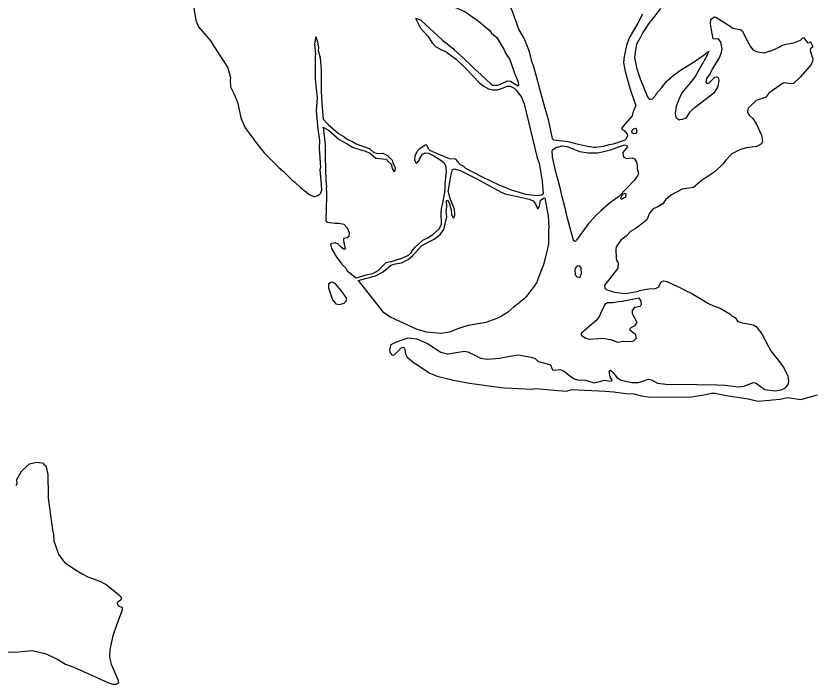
# Model space of a CAD drawing. Extents: x 0 to 2603, y -226 to 830.
# Drawn here: x 263.15 to 269.38, y 522.97 to 528.19 of the extents above; entities that cross this region are included whole.
import ezdxf

# ---------------------------------------------------------------- set-up
doc = ezdxf.new("R2010")
doc.units = 0
doc.layers.add('CT_TSH_Map_Town_Limits', color=7, linetype='Continuous')

msp = doc.modelspace()

# ---------------------------------------------------------------- linework, layer by layer
at = {"layer": 'CT_TSH_Map_Town_Limits'}
for points in [[(266.9182, 528.4207), (266.9402, 528.4002), (266.9846, 528.2987), (267.0208, 528.2229), (267.0718, 528.079), (267.1173, 528.0021), (267.1525, 527.9095), (267.1682, 527.8427), (267.1879, 527.7912), (267.2744, 527.4674), (267.2993, 527.389), (267.3006, 527.3773)], [(264.5365, 528.2503), (264.5525, 528.1526), (264.5733, 528.1012), (264.6678, 527.9884), (264.6925, 527.9512)], [(266.5548, 528.2618), (266.6503, 528.2211), (266.72, 528.1725)], [(268.0367, 528.201), (268.0009, 528.13)], [(268.1767, 528.2455), (268.1051, 528.1512), (268.0935, 528.1395)], [(266.2656, 528.1702), (266.3043, 528.1563), (266.3121, 528.1473)], [(266.2656, 528.1702), (266.3059, 528.0906)], [(266.3121, 528.1473), (266.4414, 528.0308)], [(266.72, 528.1725), (266.7458, 528.1559), (266.8466, 528.074), (266.8596, 528.0523)], [(268.0935, 528.1395), (268.0412, 528.0582), (268.0208, 528.0208)], [(268.5818, 528.0506), (268.5686, 528.1226), (268.571, 528.1625), (268.5992, 528.1807), (268.6095, 528.1782)], [(268.6095, 528.1782), (268.7284, 528.1015), (268.7361, 528.0913)], [(266.3059, 528.0906), (266.3629, 528.0278)], [(268.0009, 528.13), (267.9423, 528.028), (267.9346, 528.0152)], [(268.7361, 528.0913), (268.8019, 528.0813), (268.816, 528.0711)], [(265.4875, 528.0248), (265.4776, 527.9681)], [(265.4875, 528.0248), (265.502, 527.9811)], [(266.3629, 528.0278), (266.3953, 527.9778), (266.4212, 527.9471)], [(266.4414, 528.0308), (266.4776, 527.9963), (266.5629, 527.931), (266.5681, 527.9233)], [(266.8596, 528.0523), (266.8996, 528.0177), (266.9568, 527.9228), (266.9672, 527.897)], [(267.9346, 528.0152), (267.9129, 527.9558)], [(268.0208, 528.0208), (267.9915, 527.9653), (267.9815, 527.9047)], [(268.5898, 528.0081), (268.5818, 528.0506)], [(268.816, 528.0711), (268.8785, 527.9505)], [(269.3491, 527.9832), (269.3302, 527.9732), (269.3002, 528.0156), (269.2837, 528.0117), (269.2695, 527.9987)], [(265.4776, 527.9681), (265.4857, 527.8883), (265.4832, 527.8716)], [(265.502, 527.9811), (265.5086, 527.9373), (265.5061, 527.9166)], [(267.9129, 527.9558), (267.8941, 527.8696), (267.888, 527.8231)], [(268.5898, 528.0081), (268.6246, 528.0096), (268.6466, 527.9814), (268.6559, 527.93), (268.6496, 527.8939), (268.6381, 527.8643), (268.5807, 527.77), (268.5642, 527.7364), (268.536, 527.6977), (268.531, 527.6706), (268.5413, 527.6603), (268.5581, 527.6644), (268.6016, 527.7083), (268.6183, 527.7122), (268.6274, 527.7059), (268.6326, 527.6866), (268.6252, 527.635), (268.5932, 527.5835), (268.4484, 527.472), (268.433, 527.4629)], [(268.9702, 527.9007), (268.9869, 527.8995), (269.0459, 527.9166), (269.1102, 527.9465), (269.123, 527.9555)], [(269.123, 527.9555), (269.1551, 527.9672), (269.2194, 527.9778), (269.2695, 527.9987)], [(269.3491, 527.9832), (269.3654, 527.9476)], [(264.6925, 527.9512), (264.7444, 527.8691), (264.7755, 527.8242)], [(265.5061, 527.9166), (265.5219, 527.8588), (265.5287, 527.7663), (265.5296, 527.5988), (265.534, 527.5036), (265.5449, 527.3801)], [(266.4212, 527.9471), (266.4547, 527.9305), (266.4651, 527.9228)], [(266.4651, 527.9228), (266.4973, 527.9114)], [(266.4973, 527.9114), (266.5373, 527.882), (266.5864, 527.8475), (266.6589, 527.7758)], [(266.5681, 527.9233), (266.6366, 527.8632), (266.7129, 527.7864)], [(266.9672, 527.897), (267.0023, 527.8457), (267.0375, 527.739)], [(267.9815, 527.9047), (267.9753, 527.8584), (267.9937, 527.7747), (268.0199, 527.6964)], [(268.5543, 527.9115), (268.539, 527.874), (268.4485, 527.7139), (268.4229, 527.6791), (268.3474, 527.5887), (268.3333, 527.5654)], [(268.435, 527.8247), (268.512, 527.8777), (268.5543, 527.9115)], [(268.8785, 527.9505), (268.8979, 527.9209), (268.9327, 527.9069), (268.9702, 527.9007)], [(269.3655, 527.8537), (269.3485, 527.9155), (269.3521, 527.9348), (269.3654, 527.9476)], [(265.4832, 527.8716), (265.4841, 527.6927), (265.499, 527.5485), (265.4905, 527.4468), (265.5041, 527.3027), (265.5174, 527.2139), (265.5138, 527.1547)], [(269.3655, 527.8537), (269.3643, 527.8332), (269.3528, 527.8074), (269.2684, 527.7077), (269.2159, 527.6587), (269.1914, 527.6559), (269.1463, 527.6647), (269.1309, 527.6595), (269.0245, 527.583), (268.9989, 527.5533), (268.9256, 527.5259), (268.8616, 527.4663), (268.8577, 527.4458), (268.8578, 527.4329), (268.8709, 527.4123), (268.8979, 527.3867), (268.9265, 527.3418), (268.9656, 527.257), (268.9749, 527.2082), (268.9659, 527.1876), (268.93, 527.168)], [(264.7755, 527.8242), (264.8028, 527.7806), (264.8211, 527.7034), (264.8199, 527.6866)], [(266.6589, 527.7758), (266.765, 527.6655), (266.7947, 527.6413), (266.8347, 527.617)], [(266.7129, 527.7864), (266.8538, 527.6557)], [(267.888, 527.8231), (267.9012, 527.7524), (267.9379, 527.6238)], [(268.3259, 527.7584), (268.435, 527.8247)], [(267.0375, 527.739), (267.0675, 527.6735), (267.0703, 527.6427), (267.0612, 527.6387)], [(268.2323, 527.6819), (268.2733, 527.7195), (268.3259, 527.7584)], [(264.8199, 527.6866), (264.8227, 527.6339), (264.8475, 527.5813)], [(266.8538, 527.6557), (266.8681, 527.6468), (266.908, 527.6471), (266.9452, 527.6626), (266.985, 527.6808), (267.0082, 527.6784), (267.0573, 527.6452), (267.0612, 527.6387)], [(268.0199, 527.6964), (268.0759, 527.555), (268.0889, 527.5384), (268.1004, 527.5384)], [(268.1466, 527.5825), (268.1888, 527.6278), (268.226, 527.6755), (268.2323, 527.6819)], [(264.8475, 527.5813), (264.8774, 527.5131), (264.8894, 527.4541)], [(266.8347, 527.617), (266.867, 527.6095), (266.9056, 527.6097), (266.9378, 527.6202), (266.9852, 527.6383)], [(266.9852, 527.6383), (267.0058, 527.6385), (267.0369, 527.6219), (267.0523, 527.6078), (267.0601, 527.5976)], [(267.0601, 527.5976), (267.0938, 527.5539), (267.1146, 527.5013), (267.2159, 527.0783), (267.2303, 527.0373), (267.2554, 526.8971), (267.2624, 526.7992)], [(267.9379, 527.6238), (267.9836, 527.4929), (267.9849, 527.4877)], [(268.1004, 527.5384), (268.1146, 527.5398), (268.1402, 527.5696), (268.1466, 527.5825)], [(268.3333, 527.5654), (268.299, 527.4828), (268.2928, 527.4274), (268.2981, 527.394), (268.3201, 527.3787), (268.3292, 527.3749)], [(264.8894, 527.4541), (264.9038, 527.3923), (264.9364, 527.314), (264.9416, 527.305)], [(267.9849, 527.4877), (267.9633, 527.4335)], [(268.433, 527.4629), (268.4034, 527.4332), (268.3754, 527.3893), (268.3459, 527.3775), (268.3292, 527.3749)], [(267.9633, 527.4335), (267.9556, 527.4065), (267.8879, 527.3289)], [(265.5449, 527.3801), (265.585, 527.3405), (265.6652, 527.2687)], [(267.3006, 527.3773), (267.3335, 527.2308), (267.3439, 527.2193)], [(267.8879, 527.3289), (267.8725, 527.3095), (267.8867, 527.2941), (267.8944, 527.2916)], [(264.9416, 527.305), (265.0129, 527.2114), (265.0336, 527.1831)], [(265.5453, 527.3183), (265.5865, 527.2941), (265.6705, 527.2237), (265.7337, 527.1893), (265.7739, 527.1624), (265.8563, 527.1358), (265.8717, 527.1346)], [(265.5453, 527.3183), (265.5613, 527.182), (265.5604, 527.0892)], [(265.6652, 527.2687), (265.7025, 527.2483)], [(267.8944, 527.2916), (267.9178, 527.2646), (267.9192, 527.2492), (267.9064, 527.2246), (267.9013, 527.2208)], [(267.982, 527.3074), (267.9639, 527.3035), (267.9511, 527.288), (267.9538, 527.2752), (267.9706, 527.2688)], [(267.9706, 527.2688), (267.9873, 527.2714), (267.9949, 527.2856), (267.9897, 527.3037), (267.982, 527.3074)], [(265.7025, 527.2483), (265.7401, 527.219)], [(265.7401, 527.219), (265.7748, 527.2062)], [(265.7748, 527.2062), (265.8033, 527.1883), (265.9052, 527.1528), (265.9091, 527.149)], [(267.3439, 527.2193), (267.4547, 527.2057), (267.514, 527.1906)], [(267.81, 527.1882), (267.9013, 527.2208)], [(265.0336, 527.1831), (265.0855, 527.1191)], [(265.5138, 527.1547), (265.5237, 527.0041), (265.5185, 526.9848)], [(265.9091, 527.149), (265.94, 527.1209), (265.971, 527.1145), (266.0122, 527.1147), (266.047, 527.0981), (266.0833, 527.061), (266.0898, 527.0417)], [(266.2725, 527.0388), (266.2609, 527.062), (266.2633, 527.0954), (266.2824, 527.1342), (266.3028, 527.1536)], [(266.3028, 527.1536), (266.3466, 527.1846), (266.3517, 527.1782)], [(266.3517, 527.1782), (266.3673, 527.15), (266.3803, 527.1359), (266.5299, 527.0748), (266.5749, 527.0725), (266.5943, 527.0507), (266.6151, 527.0277), (266.637, 527.0162), (266.655, 526.9995)], [(267.3673, 527.1602), (267.3366, 527.1408), (267.3302, 527.1342), (267.3317, 527.084), (267.3528, 526.9903), (267.3934, 526.8476), (267.4027, 526.7974)], [(267.3673, 527.1602), (267.4085, 527.1719), (267.4497, 527.167), (267.5065, 527.1442)], [(267.5065, 527.1442), (267.5451, 527.1289)], [(267.514, 527.1906), (267.6093, 527.1704), (267.6596, 527.1617), (267.6738, 527.1617)], [(267.6738, 527.1617), (267.7368, 527.1697), (267.7778, 527.1841), (267.81, 527.1882)], [(267.7125, 527.1232), (267.7884, 527.1417), (267.8166, 527.1521)], [(267.8166, 527.1521), (267.8976, 527.1809), (267.9157, 527.1758)], [(267.9157, 527.1758), (267.9209, 527.1655), (267.885, 527.1215), (267.8878, 527.0921), (267.8916, 527.0856)], [(268.93, 527.168), (268.849, 527.1573), (268.8014, 527.1443), (268.7333, 527.1117), (268.686, 527.0574), (268.6668, 527.0316), (268.6054, 526.9721), (268.4963, 526.8994), (268.4347, 526.8476), (268.3473, 526.8343), (268.2587, 526.7888), (268.2177, 526.7525), (268.1973, 526.7215), (268.1574, 526.6969), (268.1216, 526.6826), (268.0908, 526.6477), (268.0705, 526.5961), (268.0538, 526.5806), (268.0205, 526.5533)], [(265.0855, 527.1191), (265.1656, 527.0383), (265.2005, 527.0038)], [(265.5604, 527.0892), (265.5654, 526.9014), (265.5707, 526.8538), (265.5695, 526.8435)], [(265.8717, 527.1346), (265.9157, 527.1142), (265.9558, 527.0771)], [(266.2982, 527.0698), (266.3211, 527.1086), (266.3417, 527.1177), (266.3687, 527.1165), (266.4088, 527.0948), (266.463, 527.0603), (266.4863, 527.0437), (266.5031, 527.0142)], [(267.5451, 527.1289), (267.616, 527.1177), (267.6856, 527.118), (267.7125, 527.1232)], [(267.8916, 527.0856), (267.9136, 527.0741), (267.956, 527.0795), (267.9753, 527.0718), (267.9909, 527.0462), (267.9963, 527.0191), (267.9964, 526.9947), (268.0069, 526.96), (267.9992, 526.9381), (267.9736, 526.9033), (267.8507, 526.7764)], [(265.9558, 527.0771), (266.0407, 527.0686), (266.046, 527.0583)], [(266.046, 527.0583), (266.0758, 527.0301), (266.0836, 526.9967)], [(266.0898, 527.0417), (266.1067, 527.0019), (266.1055, 526.9762)], [(266.2725, 527.0388), (266.2828, 527.044), (266.2944, 527.062), (266.2982, 527.0698)], [(265.2005, 527.0038), (265.2342, 526.9744)], [(265.2342, 526.9744), (265.3026, 526.9065), (265.3234, 526.8898)], [(265.5185, 526.9848), (265.5295, 526.8715), (265.5322, 526.8239), (265.5208, 526.7982)], [(266.0836, 526.9967), (266.0966, 526.9762), (266.1055, 526.9762)], [(266.4963, 526.8378), (266.4987, 526.8752), (266.5046, 526.9576)], [(266.5031, 527.0142), (266.5046, 526.9576)], [(266.5408, 526.9372), (266.5548, 526.9874)], [(266.5548, 526.9874), (266.5676, 526.994), (266.6153, 526.98), (266.7392, 526.9189), (266.9353, 526.8117), (266.9651, 526.799), (267.1532, 526.7562), (267.1841, 526.7436), (267.2023, 526.7217), (267.218, 526.6831), (267.2219, 526.6807)], [(266.655, 526.9995), (266.7868, 526.932)], [(266.5209, 526.8148), (266.5408, 526.9372)], [(266.7868, 526.932), (266.917, 526.8695), (266.9376, 526.8607)], [(265.3234, 526.8898), (265.3674, 526.8476)], [(265.3674, 526.8476), (265.441, 526.79), (265.4745, 526.7786), (265.481, 526.7787)], [(265.5695, 526.8435), (265.571, 526.8075)], [(266.4701, 526.6832), (266.4763, 526.7154), (266.4951, 526.8082), (266.4963, 526.8378)], [(266.9376, 526.8607), (267.0138, 526.8302), (267.1259, 526.7947)], [(265.481, 526.7787), (265.5092, 526.7892), (265.5208, 526.7982)], [(265.5723, 526.7779), (265.5668, 526.5873), (265.5747, 526.5783), (265.6403, 526.571), (265.6686, 526.571), (265.7061, 526.561), (265.732, 526.534), (265.7475, 526.4981), (265.7464, 526.4646), (265.7336, 526.4556), (265.704, 526.4489), (265.7041, 526.4323), (265.7173, 526.3706), (265.7083, 526.3654), (265.6903, 526.3782), (265.6631, 526.405), (265.6399, 526.4152), (265.6309, 526.4139)], [(265.571, 526.8075), (265.5723, 526.7779)], [(266.5209, 526.8148), (266.5314, 526.7711), (266.5666, 526.6824), (266.5707, 526.6285)], [(267.1259, 526.7947), (267.2135, 526.7861), (267.2495, 526.7902), (267.2624, 526.7992)], [(267.2219, 526.6807), (267.2333, 526.7012), (267.242, 526.7502), (267.269, 526.7671), (267.2741, 526.7659)], [(267.4027, 526.7974), (267.4316, 526.6906), (267.442, 526.6405), (267.4866, 526.476)], [(267.8507, 526.7764), (267.8174, 526.7505)], [(267.9111, 526.7986), (267.8995, 526.8012), (267.8815, 526.7933), (267.8663, 526.765), (267.8727, 526.7573), (267.9073, 526.7755), (267.9111, 526.7986)], [(266.5062, 526.6602), (266.5098, 526.7001), (266.5084, 526.7452), (266.5173, 526.7492), (266.5316, 526.7208), (266.5447, 526.6747), (266.5476, 526.6372)], [(267.2741, 526.7659), (267.3006, 526.6282), (267.3074, 526.5342), (267.305, 526.5214)], [(267.8174, 526.7505), (267.7777, 526.7233), (267.7123, 526.6651)], [(266.1555, 526.2594), (266.2095, 526.2855), (266.2454, 526.3165), (266.2927, 526.3683), (266.3157, 526.3955), (266.4108, 526.4436), (266.4581, 526.4824), (266.4876, 526.5199), (266.5116, 526.6179), (266.5062, 526.6602)], [(266.3349, 526.4418), (266.358, 526.4535), (266.4003, 526.4821), (266.4516, 526.5249), (266.468, 526.5584), (266.4664, 526.6472), (266.4701, 526.6832)], [(267.7123, 526.6651), (267.6738, 526.6288), (267.6227, 526.5757), (267.6163, 526.568)], [(266.5476, 526.6372), (266.5566, 526.6129), (266.5617, 526.609)], [(266.5707, 526.6285), (266.5617, 526.609)], [(267.305, 526.5214), (267.303, 526.4094), (267.2942, 526.3618)], [(267.6163, 526.568), (267.5357, 526.4543), (267.5217, 526.4375)], [(268.0205, 526.5533), (267.9794, 526.5248), (267.9448, 526.5054), (267.9089, 526.4679), (267.8679, 526.4367), (267.8322, 526.3851), (267.8296, 526.3631), (267.8313, 526.2949), (267.8378, 526.277)], [(267.4866, 526.476), (267.4958, 526.4387), (267.5088, 526.4284), (267.5203, 526.4324), (267.5217, 526.4375)], [(265.6309, 526.4139), (265.6115, 526.4112), (265.6026, 526.4022), (265.6105, 526.3712), (265.6468, 526.3097), (265.6922, 526.2494), (265.7207, 526.22), (265.7337, 526.1981), (265.7802, 526.1623), (265.8021, 526.1444)], [(266.2374, 526.35), (266.2668, 526.3849), (266.3232, 526.4367), (266.3349, 526.4418)], [(266.0756, 526.2706), (266.1605, 526.2956), (266.2067, 526.3163), (266.2323, 526.3384), (266.2374, 526.35)], [(267.2942, 526.3618), (267.2652, 526.2444)], [(265.8021, 526.1444), (265.8819, 526.1654), (265.9333, 526.1759), (265.9744, 526.1993), (266.0371, 526.2628), (266.0705, 526.2719), (266.0756, 526.2706)], [(267.8378, 526.277), (267.8481, 526.259), (267.8445, 526.2216), (267.842, 526.2125), (267.7422, 526.0847), (267.7423, 526.0628), (267.7552, 526.0512), (267.8185, 526.031), (267.8635, 526.0261)], [(265.819, 526.1227), (265.9539, 526.1593), (266.0142, 526.1893), (266.0745, 526.2411), (266.1105, 526.2515), (266.1555, 526.2594)], [(267.2652, 526.2444), (267.2347, 526.167)], [(267.5343, 526.2356), (267.5189, 526.2265), (267.5086, 526.2071), (267.5127, 526.1659), (267.5243, 526.1518), (267.5475, 526.1455), (267.5615, 526.1764), (267.5601, 526.2176), (267.5472, 526.2343), (267.5343, 526.2356)], [(267.2347, 526.167), (267.2093, 526.104), (267.1785, 526.0587), (267.1721, 526.0509)], [(265.6054, 526.1073), (265.5874, 526.0945), (265.5876, 526.0661), (265.6189, 525.9723), (265.6449, 525.9403), (265.6731, 525.9353), (265.7092, 525.9457), (265.7258, 525.9613), (265.7308, 525.9819), (265.6855, 526.0447), (265.6428, 526.0972), (265.6196, 526.1087), (265.6054, 526.1073)], [(265.819, 526.1227), (265.8656, 526.0623), (266.012, 525.879), (266.0469, 525.8547)], [(268.0127, 526.0435), (268.0861, 526.0581), (268.1401, 526.0596), (268.1658, 526.0727), (268.1798, 526.1088), (268.2003, 526.1205), (268.2286, 526.1154)], [(268.2286, 526.1154), (268.3331, 526.0645)], [(267.1721, 526.0509), (267.1351, 526.0018), (267.1287, 525.9954)], [(267.8635, 526.0261), (267.906, 526.0212), (268.0089, 526.0397), (268.0127, 526.0435)], [(268.3331, 526.0645), (268.3629, 526.0504)], [(268.3629, 526.0504), (268.4221, 526.0198)], [(268.4221, 526.0198), (268.5513, 525.9434), (268.5913, 525.9254)], [(267.1287, 525.9954), (267.112, 525.9772), (267.0787, 525.9513), (267.0698, 525.9423)], [(267.8651, 525.9578), (267.8034, 525.9486), (267.7648, 525.9471), (267.7443, 525.9354), (267.7086, 525.8645), (267.6971, 525.836), (267.6741, 525.8088), (267.5639, 525.7144), (267.5601, 525.7053), (267.5588, 525.695), (267.5962, 525.672), (267.6207, 525.6645), (267.7341, 525.6728), (267.7959, 525.6589), (267.8139, 525.6513)], [(267.8651, 525.9578), (267.9861, 525.983), (268.0092, 525.9882), (268.0248, 525.9599), (268.0274, 525.9342), (268.0185, 525.9201), (267.9748, 525.9108), (267.9569, 525.8914), (267.957, 525.8644), (267.9934, 525.7964), (267.9742, 525.7693), (267.9396, 525.7472), (267.9384, 525.7368), (267.9629, 525.7202), (267.981, 525.7061), (267.9876, 525.6702), (267.9684, 525.6482), (267.9452, 525.6442), (267.8899, 525.6453), (267.8462, 525.6398), (267.8139, 525.6513)], [(267.0299, 525.9137), (266.9851, 525.8736), (266.9377, 525.8438)], [(267.0698, 525.9423), (267.0299, 525.9137)], [(268.5913, 525.9254), (268.6441, 525.9065), (268.7177, 525.8618), (268.7358, 525.8464), (268.7604, 525.8337)], [(266.0469, 525.8547), (266.0688, 525.8382), (266.2765, 525.7439), (266.3526, 525.7211), (266.4647, 525.7102), (266.5341, 525.7221), (266.6047, 525.7508), (266.6806, 525.7742), (266.7243, 525.7809)], [(266.7243, 525.7809), (266.8182, 525.7968), (266.9043, 525.8294), (266.9377, 525.8438)], [(268.7604, 525.8337), (268.7811, 525.8029), (268.8056, 525.7952), (268.9048, 525.7765)], [(268.9048, 525.7765), (268.9255, 525.7625)], [(268.9255, 525.7625), (268.9682, 525.7073), (269.0228, 525.602), (269.0398, 525.5738)], [(266.0703, 525.5563), (266.0663, 525.5807), (266.0751, 525.6219), (266.1174, 525.6427), (266.2087, 525.6753), (266.2757, 525.6667), (266.3595, 525.6297), (266.4628, 525.5634), (266.5156, 525.5508), (266.5221, 525.5508)], [(266.0703, 525.5563), (266.0832, 525.5396), (266.0999, 525.5435), (266.1307, 525.572), (266.1538, 525.5978), (266.1756, 525.6031), (266.1833, 525.5864), (266.1874, 525.5491), (266.2016, 525.5248), (266.247, 525.4863), (266.3788, 525.3995), (266.4354, 525.3765), (266.5631, 525.3451), (266.688, 525.3225), (266.9353, 525.2877), (266.9636, 525.284)], [(266.5221, 525.5508), (266.5685, 525.5575), (266.6495, 525.572), (266.6739, 525.5657), (266.7332, 525.5377), (266.7733, 525.516), (266.8286, 525.5098), (266.9226, 525.5168), (267.0023, 525.5327)], [(267.0023, 525.5327), (267.0665, 525.5433), (267.1684, 525.5244), (267.2007, 525.513), (267.2239, 525.4913), (267.2652, 525.4811)], [(269.0398, 525.5738), (269.1227, 525.4673), (269.1395, 525.4405)], [(267.2652, 525.4811), (267.3193, 525.4646), (267.3284, 525.4442), (267.3362, 525.4249), (267.3543, 525.4237), (267.3928, 525.4278), (267.4199, 525.4189), (267.4665, 525.3818), (267.5039, 525.3549), (267.5297, 525.3461), (267.5928, 525.3451), (267.6585, 525.3248), (267.7112, 525.3366), (267.7396, 525.3446), (267.7936, 525.3371), (267.8, 525.3435), (267.7858, 525.3705), (267.7778, 525.4142), (267.7868, 525.4232), (267.8087, 525.4054), (267.8373, 525.3644), (267.8721, 525.3439), (267.952, 525.3263), (268.0035, 525.3278), (268.0396, 525.3358), (268.0844, 525.3514), (268.1064, 525.3476), (268.1553, 525.3222), (268.2185, 525.3134), (268.4631, 525.3121), (268.6189, 525.3078), (268.6819, 525.3055), (268.7863, 525.2932), (268.8274, 525.2973), (268.9032, 525.3272), (268.9251, 525.3209), (268.9691, 525.2863), (268.9924, 525.2723), (269.0734, 525.2625), (269.1185, 525.2691), (269.1544, 525.286), (269.1749, 525.3106), (269.18, 525.339), (269.1745, 525.375), (269.1395, 525.4405)], [(266.9636, 525.284), (267.1774, 525.2748), (267.2069, 525.2801)], [(267.2069, 525.2801), (267.3769, 525.2642), (267.4439, 525.2581), (267.4838, 525.2712), (267.7452, 525.2596), (267.8121, 525.2548), (267.9061, 525.2411)], [(267.9061, 525.2411), (267.9705, 525.2376), (268.0284, 525.2224), (268.1006, 525.2111), (268.4211, 525.2154), (268.5304, 525.2339), (268.5728, 525.2431), (268.6037, 525.2421), (268.6913, 525.2245), (268.8627, 525.1996), (268.9374, 525.1806)], [(269.052, 525.1902), (269.1124, 525.1969), (269.1677, 525.2088), (269.2733, 525.1927)], [(269.2733, 525.1927), (269.402, 525.2293)], [(268.9374, 525.1806), (269.0276, 525.1888), (269.052, 525.1902)], [(263.151, 524.5233), (263.1572, 524.5363), (263.1546, 524.5697), (263.1941, 524.6382), (263.2531, 524.6925), (263.311, 524.7056), (263.3688, 524.6982)], [(263.3636, 524.6924), (263.3817, 524.677), (263.3975, 524.6075), (263.3983, 524.444), (263.3997, 524.4247)], [(263.3997, 524.4247), (263.409, 524.3477), (263.4331, 524.1778), (263.4409, 524.1431), (263.4425, 524.0916), (263.4791, 523.9862), (263.527, 523.9235)], [(263.527, 523.9235), (263.6265, 523.857), (263.6653, 523.8339), (263.7078, 523.8098), (263.802, 523.7755), (263.851, 523.7499), (263.9621, 523.6631), (263.9725, 523.6438), (263.9675, 523.6322), (263.9392, 523.6063), (263.9393, 523.5946), (263.9484, 523.5845), (263.9768, 523.5717), (263.9782, 523.5511), (263.9323, 523.4324), (263.9033, 523.3499), (263.8806, 523.2442), (263.8783, 523.1811), (263.8902, 523.1298), (263.9422, 523.0091), (263.9489, 522.9808)], [(262.1771, 523.0787), (262.2735, 523.1087), (262.3558, 523.1272), (262.4445, 523.1457), (262.6478, 523.1853), (262.7392, 523.1819), (262.9551, 523.2229), (263.1688, 523.2253), (263.2743, 523.236), (263.384, 523.2084), (263.4742, 523.165), (263.5349, 523.1292), (263.6007, 523.1052), (263.8664, 522.9854), (263.9052, 522.9741), (263.9334, 522.9742), (263.9489, 522.9808)]]:
    msp.add_lwpolyline(points, dxfattribs=at)

doc.saveas('drawing.dxf')
